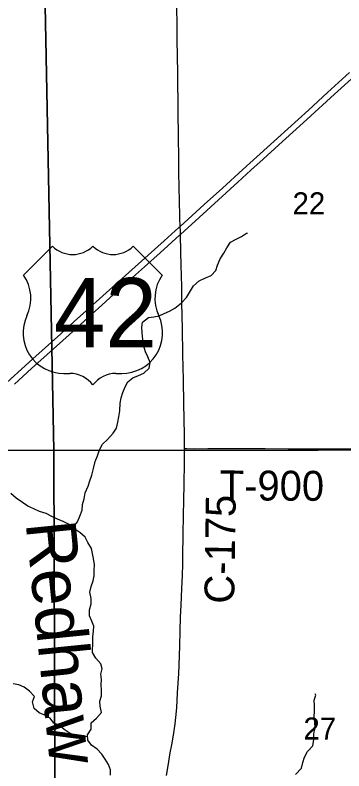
# Model space of a CAD drawing. Extents: x 1874609 to 2204689, y 815661 to 1281160.
# Drawn here: x 2060340 to 2063641, y 1064307 to 1071892 of the extents above; entities that cross this region are included whole.
import ezdxf

# ---------------------------------------------------------------- set-up
doc = ezdxf.new("R2010")
doc.units = 0
for name, color, linetype in [('GM_X_County_Road', 7, 'Continuous'), ('GM_X_County_Road_Text', 7, 'Continuous'), ('GM_X_Minor_River', 7, 'Continuous'), ('GM_X_Minor_River_Text', 7, 'Continuous'), ('GM_X_Section', 7, 'Continuous'), ('GM_X_Section_Text', 7, 'Continuous'), ('GM_X_Township_Road', 7, 'Continuous'), ('GM_X_Township_Road_Text', 7, 'Continuous'), ('GM_X_US_Location', 7, 'Continuous'), ('GM_X_US_Route', 7, 'Continuous'), ('GM_X_US_Shield', 7, 'Continuous')]:
    doc.layers.add(name, color=color, linetype=linetype)

msp = doc.modelspace()

# ---------------------------------------------------------------- linework, layer by layer
at = {"layer": 'GM_X_County_Road'}
for points in [[(2061996.8, 1069771.1), (2061993.1, 1069857.6), (2061990.2, 1070045.1), (2061988, 1070145.6), (2061985.2, 1070333.4), (2061984.2, 1070448.2), (2061979.9, 1070677.8), (2061976.7, 1070913.4), (2061972.1, 1071313.2), (2061967.6, 1071644.5), (2061965.3, 1071825.1), (2061960.8, 1072053.5), (2061956.3, 1072272.9), (2061951.7, 1072405.4), (2061947.2, 1072540.2), (2061942.6, 1072656.7), (2061940.3, 1072764.2), (2061939.2, 1072835.5)], [(2061999.8, 1069691.2), (2061998.7, 1069726.5), (2061996.8, 1069771.1)], [(2062040.5, 1067541.4), (2062040.6, 1067562.8), (2062039.9, 1067677.5), (2062037, 1067841.4), (2062034.4, 1067989.1), (2062028.8, 1068233.2), (2062026.6, 1068356.6), (2062024.3, 1068489.1), (2062020.1, 1068743.4), (2062018.3, 1068874.5), (2062015.3, 1069005.7), (2062014.2, 1069071.3), (2062012.4, 1069169.6), (2062008, 1069382.4), (2062005.3, 1069513.6), (2061999.8, 1069691.2)], [(2061858.3, 1064261.9), (2061875.4, 1064358.8), (2061897.8, 1064488.1), (2061911.9, 1064568.9), (2061928.8, 1064665.6), (2061946.7, 1064778.4), (2061954.5, 1064843.2), (2061962, 1064941.2), (2061971.5, 1065088.6), (2061982.1, 1065285.1), (2061986.1, 1065366.9), (2061993.2, 1065563.1), (2061997.3, 1065710.5), (2062001.1, 1065852.3), (2062008, 1065968.9), (2062014.7, 1066136.8), (2062020.2, 1066267.8), (2062022.4, 1066382.4), (2062023, 1066464.4), (2062023.9, 1066530), (2062025.4, 1066611.9), (2062028.6, 1066742.7), (2062030.3, 1066808.2), (2062031.4, 1066890.2), (2062032.8, 1067005.1), (2062036.8, 1067201.9), (2062039.4, 1067382.3), (2062040.5, 1067541.4)]]:
    msp.add_lwpolyline(points, dxfattribs=at)
at = {"layer": 'GM_X_Minor_River'}
for points in [[(2060918.8, 1066748.6), (2060965.2, 1066805.3), (2060989.7, 1066863.2), (2061014.2, 1066925), (2061016.7, 1066981.1), (2061033.2, 1067037), (2061041.7, 1067099), (2061074.2, 1067162.8), (2061090.7, 1067218.8), (2061111.2, 1067274.6), (2061127.7, 1067340.6), (2061144.3, 1067410.5), (2061166.8, 1067468.4), (2061187.3, 1067530.3), (2061217.8, 1067584.1), (2061268.2, 1067633.7), (2061324.7, 1067695.2), (2061357.1, 1067747), (2061369.6, 1067807), (2061382.1, 1067858.9), (2061390.6, 1067921), (2061395.3, 1067997), (2061405.7, 1068051), (2061420.2, 1068105), (2061444.6, 1068160.8), (2061471.1, 1068212.6), (2061523.4, 1068250.2), (2061579.6, 1068275.7), (2061631.7, 1068297.2), (2061684.2, 1068348.8), (2061694.6, 1068404.8), (2061673.1, 1068461.1), (2061649.6, 1068513.4), (2061630.2, 1068579.7), (2061622.6, 1068637.8), (2061615.2, 1068702), (2061613.7, 1068760.1), (2061618.1, 1068810.1), (2061678.5, 1068857.6), (2061732.5, 1068863.1), (2061784.6, 1068874.6), (2061836.8, 1068896.1), (2061891, 1068921.7), (2061943.2, 1068951.2), (2062011.6, 1069002.6), (2062062.1, 1069056.2), (2062131.1, 1069175.7), (2062187.5, 1069225.3), (2062245.7, 1069250.7), (2062307.9, 1069278.2), (2062356.3, 1069329.8), (2062372.8, 1069381.7), (2062399.3, 1069445.6), (2062435.8, 1069503.3), (2062464.2, 1069557.1), (2062502.7, 1069612.8), (2062558.9, 1069642.3), (2062613.2, 1069669.8), (2062663.4, 1069703.4), (2062671.4, 1069703.3)], [(2061297.5, 1064263.9), (2061295.9, 1064316), (2061276.4, 1064370.3), (2061242.9, 1064424.7), (2061209.3, 1064475.1), (2061163.8, 1064525.6), (2061108.1, 1064566.3), (2061068.6, 1064616.7), (2061065, 1064668.8), (2061103.5, 1064724.6), (2061104, 1064790.7), (2061158.4, 1064836.2), (2061206.9, 1064893.8), (2061195.4, 1064956.1), (2061189.8, 1065006.2), (2061206.3, 1065060.1), (2061208.7, 1065112.2), (2061205.3, 1065172.3), (2061205.7, 1065224.4), (2061202.1, 1065276.5), (2061214.6, 1065330.5), (2061199, 1065382.7), (2061149.5, 1065437.3), (2061118, 1065493.7), (2061118.9, 1065601.9), (2061121.4, 1065651.9), (2061125.8, 1065708), (2061130.3, 1065758), (2061108.7, 1065808.3), (2061087.2, 1065864.6), (2061085.7, 1065922.7), (2061104.2, 1065982.6), (2061102.6, 1066036.7), (2061089.2, 1066099), (2061103.7, 1066158.9), (2061122.1, 1066212.8), (2061132.6, 1066264.8), (2061135.1, 1066322.9), (2061135.5, 1066375), (2061128.1, 1066439.1), (2061118.5, 1066489.3), (2061106.9, 1066539.5), (2061071.4, 1066599.9), (2061041.9, 1066652.3), (2060990.3, 1066700.9), (2060930.7, 1066739.5), (2060875.1, 1066782.1), (2060823.3, 1066808.7), (2060765.5, 1066833.3), (2060709.8, 1066859.9), (2060652.1, 1066890.5), (2060586.2, 1066909.1), (2060528.5, 1066935.8), (2060466.7, 1066964.4), (2060413.1, 1066999), (2060349.5, 1067043.7), (2060295.9, 1067092.3)], [(2061066.4, 1064648.2), (2061006.9, 1064657.4), (2060947, 1064664), (2060893.2, 1064680.5), (2060833.5, 1064723.2), (2060781.9, 1064765.8), (2060730.1, 1064786.3), (2060690.6, 1064836.8), (2060636.8, 1064865.3), (2060583, 1064887.9), (2060531.4, 1064934.5), (2060516, 1065000.7), (2060534.4, 1065052.6), (2060482.9, 1065107.2), (2060429.3, 1065145.8), (2060377.5, 1065170.3), (2060321.6, 1065178.9)], [(2063155, 1064271.9), (2063215.5, 1064335.4), (2063229.9, 1064389.4), (2063244.4, 1064445.3), (2063274.9, 1064501.1), (2063327.3, 1064558.7), (2063339.9, 1064622.7), (2063340.4, 1064682.8), (2063352.8, 1064734.8), (2063349.4, 1064798.9), (2063343.8, 1064851), (2063344.3, 1064907.1), (2063346.8, 1064961.2), (2063343.2, 1065015.3), (2063357.7, 1065067.3), (2063351.8, 1065081.3)]]:
    msp.add_lwpolyline(points, dxfattribs=at)
at = {"layer": 'GM_X_Section'}
for points in [[(2060623.8, 1072847.8), (2060730.3, 1067523), (2055287, 1067524.1), (2055300.6, 1072817.3)], [(2065863, 1072838), (2065897.8, 1070318.6), (2066037.6, 1067529.4), (2060730.3, 1067523), (2060623.8, 1072847.8)], [(2060730.3, 1067523), (2060745.3, 1062047.8), (2058105.7, 1062064.7), (2056081.9, 1062209.8), (2055313.6, 1062177.1), (2055287, 1067524.1)], [(2066037.6, 1067529.4), (2066118.4, 1062086.5), (2060745.3, 1062047.8), (2060730.3, 1067523)]]:
    msp.add_lwpolyline(points, close=True, dxfattribs=at)
at = {"layer": 'GM_X_Township_Road'}
msp.add_lwpolyline([(2062040.5, 1067541.4), (2062062.7, 1067541.1), (2062144.8, 1067540), (2062276.1, 1067540.8), (2062555.1, 1067542), (2062686.4, 1067542.2), (2062850.6, 1067540.7), (2063080.4, 1067539.9), (2063244.6, 1067539), (2063720.7, 1067538.6), (2063966.9, 1067537.4), (2064229.6, 1067537), (2064443, 1067535.8), (2064672.9, 1067535.8), (2064678, 1067535.8)], dxfattribs=at)
at = {"layer": 'GM_X_US_Route'}
for points in [[(2060334.3, 1068189.2), (2060503.5, 1068344.5), (2060882, 1068684.4), (2060991.7, 1068783.3), (2061113.5, 1068893.4), (2061211.5, 1068980.7), (2061369.3, 1069124.3), (2061638.8, 1069364.8), (2061797.7, 1069507.1), (2061991.8, 1069684), (2061999.8, 1069691.2), (2062186.8, 1069859.9), (2062574.3, 1070214.4), (2062708, 1070335.9), (2062830.3, 1070445.2), (2062987.4, 1070589.7), (2063267.5, 1070842.8), (2063546.2, 1071097.4), (2063986.8, 1071497.4)], [(2060177.7, 1068134.4), (2060518.8, 1068442.1), (2060800.1, 1068693.7), (2060933.6, 1068815.2), (2061055.1, 1068925.5), (2061385.2, 1069221.1), (2061837.1, 1069626.7), (2061983.2, 1069758.9), (2061996.8, 1069771.1), (2062117.3, 1069879.7), (2062238.6, 1069990.2), (2062420.5, 1070156.1), (2062627.5, 1070343.1), (2062870.5, 1070563.9), (2063284.1, 1070938.5), (2063477.5, 1071116.1), (2063696.5, 1071314.4)]]:
    msp.add_lwpolyline(points, dxfattribs=at)
at = {"layer": 'GM_X_US_Shield'}
for p, q in [((2060714.6, 1069572.3), (2060424.6, 1069282.3)), ((2061816.8, 1069282.3), (2061526.7, 1069572.3)), ((2060830.6, 1068296.2), (2060888.6, 1068296.2)), ((2061352.7, 1068296.2), (2061410.7, 1068296.2))]:
    msp.add_line(p, q, dxfattribs=at)
for centre, radius, start, end in [((2060917.6, 1069779.5), 290, 225.573, 314.427), ((2061323.7, 1069779.5), 290, 225.573, 314.427), ((2060091.9, 1069049.4), 406.1, 334.54712, 35.00093), ((2062149.4, 1069049.4), 406.1, 144.99907, 205.45288), ((2060826.1, 1068702.2), 406.1, 154.83192, 270.63826), ((2061415.2, 1068702.2), 406.1, 269.36174, 25.16808), ((2060888.6, 1068006.1), 290, 36.8699, 90), ((2061352.7, 1068006.1), 290, 90, 143.1301)]:
    msp.add_arc(centre, radius, start, end, dxfattribs=at)

# ---------------------------------------------------------------- texts
at = {"layer": 'GM_X_County_Road_Text'}
msp.add_text('C-175', height=300, rotation=89.17539, dxfattribs=at).set_placement((2062539.5, 1065983.4))
at = {"layer": 'GM_X_Minor_River_Text'}
msp.add_text('Redhaw', height=500.15, rotation=275.72619, dxfattribs=at).set_placement((2060445.1, 1066795.7))
at = {"layer": 'GM_X_Section_Text'}
for s, p in [('22', (2063124.9, 1069892.2)), ('27', (2063234.9, 1064621.6))]:
    msp.add_text(s, height=221, rotation=0.00001, dxfattribs=at).set_placement(p)
at = {"layer": 'GM_X_Township_Road_Text'}
msp.add_text('T-900', height=300, rotation=359.71774, dxfattribs=at).set_placement((2062393.4, 1067022.2))
at = {"layer": 'GM_X_US_Location'}
for s in ['/', '0']:
    msp.add_text(s, height=1, dxfattribs=at).set_placement((2061120.3, 1068899.8))
msp.add_text('42', height=1, rotation=0.00001, dxfattribs=at).set_placement((2060913.9, 1068692.8))
at = {"layer": 'GM_X_US_Shield'}
msp.add_text('42', height=696.1, dxfattribs=at).set_placement((2060728.8, 1068557.2))

doc.saveas('drawing.dxf')
